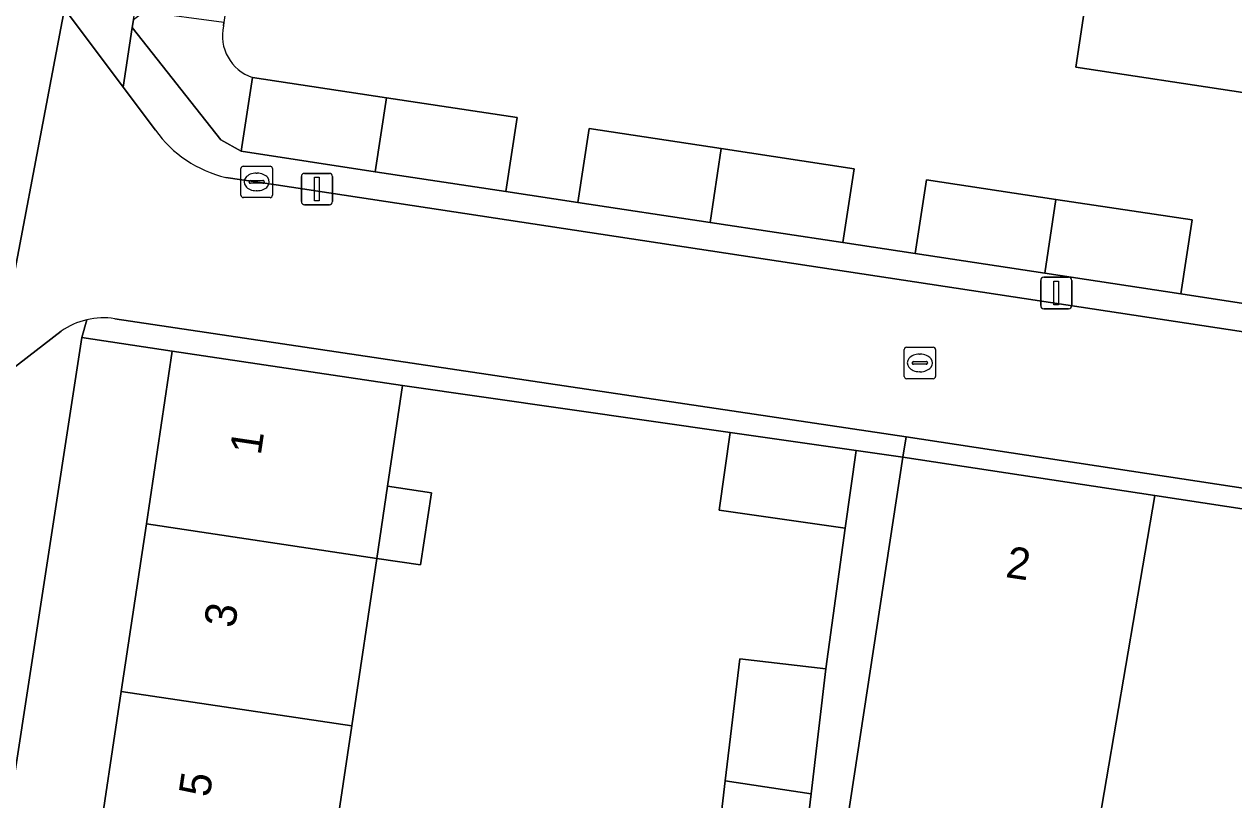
# Model space of a CAD drawing. Extents: x 163008 to 163854, y 382777 to 383982.
# Drawn here: x 163539.35 to 163577.85, y 383156.95 to 383181.64 of the extents above; entities that cross this region are included whole.
import ezdxf

# ---------------------------------------------------------------- set-up
doc = ezdxf.new("R2010")
doc.units = 0
for name, color, linetype in [('IMGEO_Erf', 7, 'Continuous'), ('IMGEO_Groenvoorziening', 7, 'Continuous'), ('IMGEO_Kolk', 7, 'Continuous'), ('IMGEO_Lichtmast', 7, 'Continuous'), ('IMGEO_Muur', 7, 'Continuous'), ('IMGEO_Pand', 7, 'Continuous'), ('IMGEO_Pand_nummerreeks', 7, 'Continuous'), ('IMGEO_Rijbaan_lokaal_open', 7, 'Continuous'), ('IMGEO_Rioolput', 7, 'Continuous'), ('IMGEO_Voetpad_open', 7, 'Continuous')]:
    doc.layers.add(name, color=color, linetype=linetype)

msp = doc.modelspace()

# ---------------------------------------------------------------- linework, layer by layer
at = {"layer": 'IMGEO_Erf'}
for points in [[(163594.628, 383179.508), (163594.52, 383179.524), (163594.65, 383180.385), (163589.271, 383181.196), (163583.955, 383181.998), (163578.64, 383182.799), (163578.138, 383179.469), (163572.822, 383180.27), (163573.324, 383183.6), (163568.008, 383184.408), (163567.675, 383184.459), (163562.694, 383185.221), (163557.379, 383186.034), (163552.066, 383186.847), (163550.054, 383187.155), (163546.582, 383187.748), (163545.87, 383182.817), (163545.709, 383181.698), (163545.693, 383181.587)], [(163546.614, 383179.948), (163550.881, 383179.3), (163555.039, 383178.669), (163554.681, 383176.317), (163556.975, 383175.968), (163557.333, 383178.321), (163561.536, 383177.683), (163565.767, 383177.041), (163565.409, 383174.688), (163567.712, 383174.339), (163568.07, 383176.691), (163572.191, 383176.066), (163576.523, 383175.409), (163576.165, 383173.056), (163578.439, 383172.712)], [(163541.646, 383155.072), (163542.443, 383160.401), (163543.239, 383165.731), (163544.062, 383171.234), (163541.181, 383171.663), (163537.369, 383146.888)], [(163562.127, 383161.441), (163564.869, 383161.116), (163565.479, 383165.596), (163561.47, 383166.171), (163561.824, 383168.644), (163551.396, 383170.138), (163550.917, 383166.934), (163552.313, 383166.725), (163551.969, 383164.426), (163550.573, 383164.635), (163549.777, 383159.305), (163548.98, 383153.976)], [(163538.257, 383135.219), (163551.599, 383129.553), (163553.083, 383133.175), (163553.039, 383136.915), (163555.085, 383141.91), (163555.814, 383141.76), (163556.877, 383141.541), (163559.048, 383141.095), (163559.532, 383142.293), (163557.142, 383143.262), (163558.688, 383147.076), (163560.155, 383150.693), (163562.544, 383149.725), (163563.922, 383153.139), (163561.18, 383153.465), (163561.665, 383157.549), (163562.127, 383161.441)]]:
    msp.add_lwpolyline(points, dxfattribs=at)
msp.add_arc((163547.06, 383181.277), 1.401, 167.2093, 251.4564, dxfattribs=at)
at = {"layer": 'IMGEO_Groenvoorziening'}
msp.add_lwpolyline([(163545.693, 383181.587), (163545.709, 383181.698), (163543.165, 383182.037), (163542.828, 383181.785), (163542.791, 383181.541), (163545.615, 383177.956), (163546.258, 383177.595), (163546.614, 383179.948)], dxfattribs=at)
msp.add_arc((163547.06, 383181.277), 1.401, 167.2093, 251.4564, dxfattribs=at)
at = {"layer": 'IMGEO_Kolk'}
for p, q in [((163546.251, 383176.194), (163546.251, 383177.046)), ((163546.326, 383177.12), (163547.178, 383177.12)), ((163547.252, 383177.046), (163547.252, 383176.194)), ((163546.51, 383176.614), (163546.51, 383176.626)), ((163546.553, 383176.663), (163546.951, 383176.663)), ((163546.739, 383176.9), (163546.764, 383176.9)), ((163546.994, 383176.626), (163546.994, 383176.614)), ((163546.948, 383176.577), (163546.55, 383176.577)), ((163546.762, 383176.34), (163546.737, 383176.34)), ((163547.178, 383176.12), (163546.326, 383176.12))]:
    msp.add_line(p, q, dxfattribs=at)
for points in [[(163546.251, 383176.194), (163546.251, 383177.046)], [(163546.326, 383177.12), (163547.178, 383177.12)], [(163547.252, 383177.046), (163547.252, 383176.194)], [(163547.178, 383176.12), (163546.326, 383176.12)]]:
    msp.add_lwpolyline(points, dxfattribs=at)
for centre, radius, start, end in [((163546.328, 383177.044), 0.0765, 91.552, 178.448), ((163546.328, 383177.044), 0.0765, 91.552, 178.448), ((163547.176, 383177.044), 0.0765, 1.552, 88.448), ((163547.176, 383177.044), 0.0765, 1.552, 88.448), ((163546.55, 383176.623), 0.0403, 85.8775, 175.7526), ((163546.955, 383176.625), 0.0386, 1.7309, 96.639), ((163546.547, 383176.613), 0.0366, 178.938, 274.7102), ((163546.951, 383176.62), 0.043, 264.8664, 352.4533), ((163546.328, 383176.196), 0.0765, 181.552, 268.448), ((163546.328, 383176.196), 0.0765, 181.552, 268.448), ((163547.176, 383176.196), 0.0765, 271.552, 358.448), ((163547.176, 383176.196), 0.0765, 271.552, 358.448)]:
    msp.add_arc(centre, radius, start, end, dxfattribs=at)
for centre, major_axis, ratio, start_param, end_param in [((163546.738, 383176.62), (-0.387, 0.002), 0.722429, 4.712389, 7.853982), ((163546.763, 383176.62), (-0.39, 0.002), 0.717154, 1.570796, 4.712389)]:
    msp.add_ellipse(centre, major_axis=major_axis, ratio=ratio, start_param=start_param, end_param=end_param, dxfattribs=at)
at = {"layer": 'IMGEO_Lichtmast'}
for p, q in [((163548.175, 383175.993), (163548.175, 383176.793)), ((163548.175, 383176.793), (163548.175, 383175.993)), ((163548.275, 383176.893), (163549.065, 383176.893)), ((163549.065, 383176.893), (163548.275, 383176.893)), ((163549.165, 383176.793), (163549.165, 383175.993)), ((163549.165, 383175.993), (163549.165, 383176.793)), ((163549.065, 383175.893), (163548.275, 383175.893)), ((163548.275, 383175.893), (163549.065, 383175.893)), ((163571.805, 383173.584), (163572.595, 383173.584)), ((163572.595, 383173.584), (163571.805, 383173.584)), ((163571.705, 383172.684), (163571.705, 383173.484)), ((163571.705, 383173.484), (163571.705, 383172.684)), ((163572.695, 383173.484), (163572.695, 383172.684)), ((163572.695, 383172.684), (163572.695, 383173.484)), ((163572.595, 383172.584), (163571.805, 383172.584)), ((163571.805, 383172.584), (163572.595, 383172.584))]:
    msp.add_line(p, q, dxfattribs=at)
for points in [[(163548.595, 383176.768), (163548.745, 383176.768), (163548.745, 383176.018), (163548.595, 383176.018), (163548.595, 383176.768)], [(163572.125, 383173.459), (163572.275, 383173.459), (163572.275, 383172.709), (163572.125, 383172.709), (163572.125, 383173.459)]]:
    msp.add_lwpolyline(points, dxfattribs=at)
for centre, start, end in [((163548.275, 383176.793), 90, 180), ((163548.275, 383176.793), 90, 180), ((163549.065, 383176.793), 0, 90), ((163549.065, 383176.793), 360, 90), ((163548.275, 383175.993), 180, 270), ((163548.275, 383175.993), 180, 270), ((163549.065, 383175.993), 270, 0), ((163549.065, 383175.993), 270, 0), ((163571.805, 383173.484), 90, 180), ((163571.805, 383173.484), 90, 180), ((163572.595, 383173.484), 0, 90), ((163572.595, 383173.484), 360, 90), ((163571.805, 383172.684), 180, 270), ((163571.805, 383172.684), 180, 270), ((163572.595, 383172.684), 270, 0), ((163572.595, 383172.684), 270, 0)]:
    msp.add_arc(centre, 0.1, start, end, dxfattribs=at)
at = {"layer": 'IMGEO_Muur'}
msp.add_lwpolyline([(163551.396, 383170.138), (163561.824, 383168.644)], dxfattribs=at)
at = {"layer": 'IMGEO_Pand'}
for points in [[(163579.866, 383190.935), (163574.55, 383191.736), (163573.324, 383183.6), (163572.822, 383180.27), (163578.138, 383179.469), (163578.64, 383182.799)], [(163550.526, 383176.947), (163550.881, 383179.3), (163546.614, 383179.948), (163546.258, 383177.595)], [(163550.526, 383176.947), (163554.681, 383176.317), (163555.039, 383178.669), (163550.881, 383179.3)], [(163561.536, 383177.683), (163557.333, 383178.321), (163556.975, 383175.968), (163561.181, 383175.33)], [(163561.536, 383177.683), (163561.181, 383175.33), (163565.409, 383174.688), (163565.767, 383177.041)], [(163571.836, 383173.713), (163572.191, 383176.066), (163568.07, 383176.691), (163567.712, 383174.339)], [(163571.836, 383173.713), (163576.165, 383173.056), (163576.523, 383175.409), (163572.191, 383176.066)], [(163551.396, 383170.138), (163544.062, 383171.234), (163543.239, 383165.731), (163550.573, 383164.635), (163550.917, 383166.934)], [(163561.824, 383168.644), (163561.47, 383166.171), (163565.479, 383165.596), (163565.833, 383168.07)], [(163575.341, 383166.634), (163567.317, 383167.857), (163564.835, 383151.595), (163572.264, 383148.601)], [(163550.917, 383166.934), (163550.573, 383164.635), (163551.969, 383164.426), (163552.313, 383166.725)], [(163575.341, 383166.634), (163572.264, 383148.601), (163572.56, 383148.482), (163572.529, 383148.272), (163586.426, 383142.608), (163590.125, 383164.381)], [(163549.777, 383159.305), (163550.573, 383164.635), (163543.239, 383165.731), (163542.443, 383160.401)], [(163561.665, 383157.549), (163564.397, 383157.141), (163564.869, 383161.116), (163562.127, 383161.441)], [(163549.777, 383159.305), (163542.443, 383160.401), (163541.646, 383155.072), (163548.98, 383153.976)], [(163561.665, 383157.549), (163561.18, 383153.465), (163563.922, 383153.139), (163564.397, 383157.141)]]:
    msp.add_lwpolyline(points, close=True, dxfattribs=at)
at = {"layer": 'IMGEO_Rijbaan_lokaal_open'}
for points in [[(163538.367, 383170.199), (163540.639, 383182.128)], [(163543.527, 383178.267), (163542.503, 383179.637), (163540.639, 383182.128), (163538.367, 383170.199), (163540.525, 383171.865)], [(163542.236, 383172.265), (163567.427, 383168.507), (163651.335, 383155.72), (163658.206, 383154.673), (163658.136, 383154.035), (163663.431, 383153.242), (163667.475, 383152.649), (163671.164, 383176.895), (163671.375, 383178.333), (163671.627, 383180.045), (163667.228, 383180.698), (163666.553, 383176.284), (163664.116, 383160.362)], [(163547.368, 383176.527), (163545.77, 383176.763)], [(163662.219, 383159.074), (163547.368, 383176.527)]]:
    msp.add_lwpolyline(points, dxfattribs=at)
for centre, radius, start, end in [((163546.659, 383180.513), 3.854, 215.6501, 256.6638), ((163541.883, 383169.929), 2.365, 103.2213, 125.0416), ((163541.877, 383169.947), 2.346, 81.1849, 103.171)]:
    msp.add_arc(centre, radius, start, end, dxfattribs=at)
at = {"layer": 'IMGEO_Rioolput'}
for p, q in [((163567.359, 383170.431), (163567.359, 383171.283)), ((163567.434, 383171.357), (163568.286, 383171.357)), ((163568.36, 383171.283), (163568.36, 383170.431)), ((163567.618, 383170.851), (163567.618, 383170.863)), ((163567.661, 383170.9), (163568.059, 383170.9)), ((163567.847, 383171.137), (163567.872, 383171.137)), ((163568.102, 383170.863), (163568.102, 383170.851)), ((163568.056, 383170.814), (163567.658, 383170.814)), ((163567.87, 383170.577), (163567.845, 383170.577)), ((163568.286, 383170.357), (163567.434, 383170.357))]:
    msp.add_line(p, q, dxfattribs=at)
for points in [[(163567.359, 383170.431), (163567.359, 383171.283)], [(163567.434, 383171.357), (163568.286, 383171.357)], [(163568.36, 383171.283), (163568.36, 383170.431)], [(163568.286, 383170.357), (163567.434, 383170.357)]]:
    msp.add_lwpolyline(points, dxfattribs=at)
for centre, radius, start, end in [((163567.436, 383171.281), 0.0765, 91.552, 178.448), ((163567.436, 383171.281), 0.0765, 91.552, 178.448), ((163568.284, 383171.281), 0.0765, 1.552, 88.448), ((163568.284, 383171.281), 0.0765, 1.552, 88.448), ((163567.658, 383170.86), 0.0403, 85.8775, 175.7526), ((163567.655, 383170.85), 0.0366, 178.938, 274.7102), ((163568.059, 383170.857), 0.043, 264.8664, 352.4533), ((163568.063, 383170.862), 0.0386, 1.7309, 96.639), ((163567.436, 383170.433), 0.0765, 181.552, 268.448), ((163567.436, 383170.433), 0.0765, 181.552, 268.448), ((163568.284, 383170.433), 0.0765, 271.552, 358.448), ((163568.284, 383170.433), 0.0765, 271.552, 358.448)]:
    msp.add_arc(centre, radius, start, end, dxfattribs=at)
for centre, major_axis, ratio, start_param, end_param in [((163567.846, 383170.857), (-0.387, 0.002), 0.722429, 4.712389, 7.853982), ((163567.871, 383170.857), (-0.39, 0.002), 0.717154, 1.570796, 4.712389)]:
    msp.add_ellipse(centre, major_axis=major_axis, ratio=ratio, start_param=start_param, end_param=end_param, dxfattribs=at)
at = {"layer": 'IMGEO_Voetpad_open'}
for points in [[(163540.639, 383182.128), (163542.503, 383179.637), (163542.791, 383181.541), (163542.828, 383181.785), (163543.097, 383183.543), (163545.516, 383199.393)], [(163610.641, 383167.825), (163608.169, 383168.2), (163604.145, 383168.811), (163602.741, 383169.025), (163598.511, 383169.666), (163594.753, 383170.236), (163593.537, 383170.42), (163589.167, 383171.083), (163586.883, 383171.43), (163582.49, 383172.097), (163578.439, 383172.712), (163576.165, 383173.056), (163571.836, 383173.713), (163567.712, 383174.339), (163565.409, 383174.688), (163561.181, 383175.33), (163556.975, 383175.968), (163554.681, 383176.317), (163550.526, 383176.947), (163546.258, 383177.595), (163545.615, 383177.956), (163542.791, 383181.541), (163542.503, 383179.637), (163543.527, 383178.267)], [(163545.77, 383176.763), (163547.368, 383176.527), (163662.219, 383159.074)], [(163541.342, 383172.231), (163541.181, 383171.663), (163544.062, 383171.234), (163551.396, 383170.138), (163561.824, 383168.644), (163565.833, 383168.07), (163567.317, 383167.857), (163567.427, 383168.507), (163542.236, 383172.265)], [(163541.181, 383171.663), (163541.342, 383172.231)], [(163536.268, 383138.719), (163537.369, 383146.888), (163541.181, 383171.663)], [(163540.525, 383171.865), (163538.367, 383170.199)], [(163564.835, 383151.595), (163567.317, 383167.857), (163565.833, 383168.07), (163565.479, 383165.596), (163564.869, 383161.116), (163564.397, 383157.141), (163563.922, 383153.139)]]:
    msp.add_lwpolyline(points, dxfattribs=at)
msp.add_lwpolyline([(163567.427, 383168.507), (163567.317, 383167.857), (163575.341, 383166.634), (163590.125, 383164.381), (163597.621, 383163.239), (163604.715, 383162.158), (163605.116, 383162.097), (163631.969, 383158.004), (163645.335, 383155.967), (163651.236, 383155.068), (163651.335, 383155.72)], close=True, dxfattribs=at)
for centre, radius, start, end in [((163546.659, 383180.513), 3.854, 215.6501, 256.6638), ((163541.883, 383169.929), 2.365, 103.2213, 125.0416), ((163541.877, 383169.947), 2.346, 81.1849, 103.171)]:
    msp.add_arc(centre, radius, start, end, dxfattribs=at)

# ---------------------------------------------------------------- texts
at = {"layer": 'IMGEO_Pand_nummerreeks'}
for s, rotation, p in [('1', 81.4975, (163546.879, 383167.896)), ('2', 351.4041, (163570.559, 383164.044)), ('3', 81.4978, (163546.057, 383162.395)), ('5', 81.4978, (163545.252, 383157.008))]:
    msp.add_text(s, height=1, rotation=rotation, dxfattribs=at).set_placement(p)

doc.saveas('drawing.dxf')
